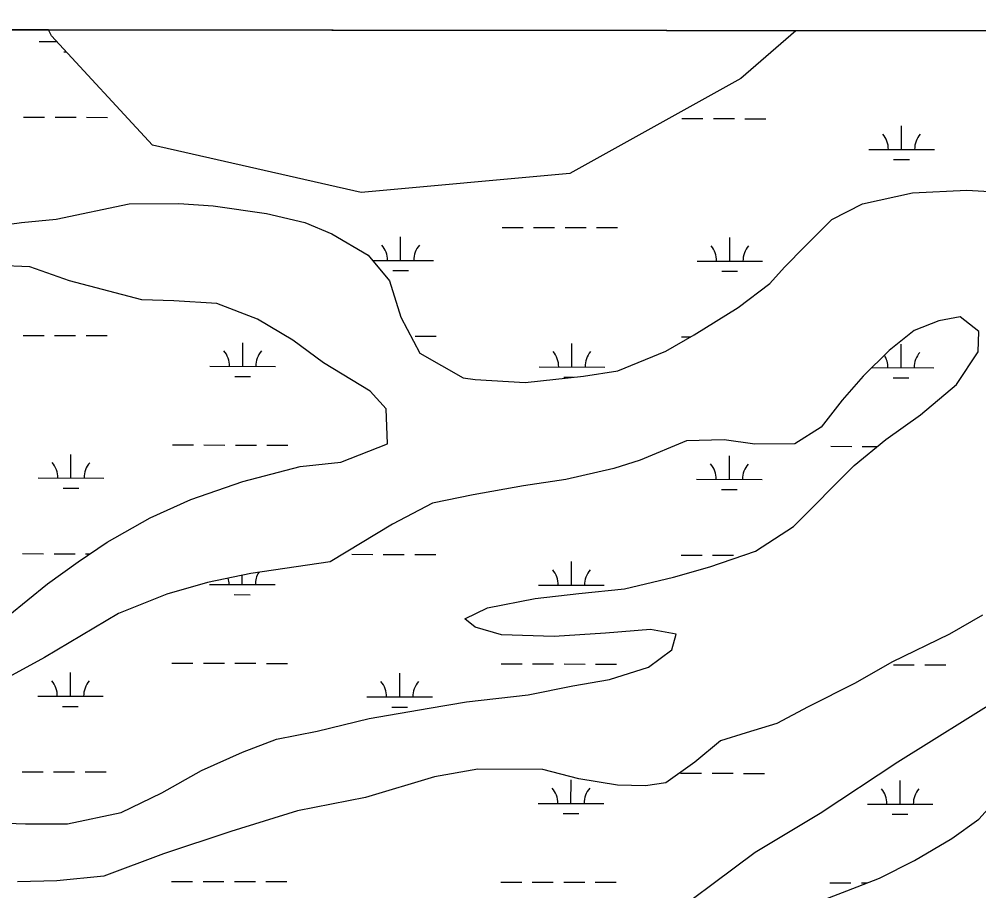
# Model space of a CAD drawing. Extents: x 3219052 to 3256913, y 800770 to 826146.
# Drawn here: x 3237197 to 3238661, y 823041 to 824370 of the extents above; entities that cross this region are included whole.
import ezdxf

# ---------------------------------------------------------------- set-up
doc = ezdxf.new("R2010")
doc.units = 0
for name, color, linetype in [('V-GRID-FRAM', 7, 'Continuous'), ('V-SITE-VEGE', 7, 'Continuous'), ('V-TOPO-SHOR', 7, 'Continuous'), ('V-WETL-SWMP', 7, 'Continuous')]:
    doc.layers.add(name, color=color, linetype=linetype)

msp = doc.modelspace()

# ---------------------------------------------------------------- linework, layer by layer
at = {"layer": 'V-GRID-FRAM'}
msp.add_lwpolyline([(3223248.6, 824370.1), (3254658.5, 824333.6), (3254645.2, 806146.9), (3223219.5, 806183.5), (3223248.6, 824370.1)], dxfattribs=at)
at = {"layer": 'V-SITE-VEGE'}
for p, q in [((3239973.2, 824350.7), (3237166.6, 824353.9)), ((3238483.4, 824088.4), (3238559.4, 824105.6)), ((3238559.4, 824105.6), (3238642.4, 824109.5)), ((3238642.4, 824109.5), (3238719.3, 824105.1)), ((3237253.6, 824065.4), (3237365.2, 824088.7)), ((3237365.2, 824088.7), (3237440.8, 824088.9)), ((3237440.8, 824088.9), (3237493.2, 824085.8)), ((3237493.2, 824085.8), (3237574.6, 824074)), ((3238436.6, 824065), (3238483.4, 824088.4)), ((3237574.6, 824074), (3237633.2, 824060.2)), ((3237145.7, 824052.9), (3237201.1, 824060.2)), ((3237201.1, 824060.2), (3237253.6, 824065.4)), ((3237633.2, 824060.2), (3237674, 824042.8)), ((3238395.6, 824024.3), (3238436.6, 824065)), ((3237674, 824042.8), (3237729.7, 824010.4)), ((3238364.1, 823992.1), (3238395.6, 824024.3)), ((3237213.7, 823992.4), (3237071.2, 823998.2)), ((3237729.7, 824010.4), (3237762.2, 823971.1)), ((3237274, 823971.2), (3237213.7, 823992.4)), ((3238341.7, 823967.4), (3238364.1, 823992.1)), ((3237384.6, 823942.4), (3237274, 823971.2)), ((3237762.2, 823971.1), (3237779.4, 823915.7)), ((3238293.7, 823930.8), (3238341.7, 823967.4)), ((3237433.3, 823941), (3237384.6, 823942.4)), ((3237498.6, 823936.7), (3237433.3, 823941)), ((3237560.9, 823912.6), (3237498.6, 823936.7)), ((3238226.3, 823888.8), (3238293.7, 823930.8)), ((3237614.5, 823881), (3237560.9, 823912.6)), ((3237779.4, 823915.7), (3237808.2, 823861.1)), ((3238599.8, 823910.1), (3238562.1, 823895.3)), ((3238632, 823916.6), (3238599.8, 823910.1)), ((3238660.4, 823894.2), (3238632, 823916.6)), ((3238562.1, 823895.3), (3238524, 823864.9)), ((3237661.5, 823846.2), (3237614.5, 823881)), ((3238183.3, 823864.2), (3238226.3, 823888.8)), ((3238659.5, 823862.8), (3238660.4, 823894.2)), ((3237808.2, 823861.1), (3237874.2, 823823.3)), ((3238110.1, 823834.2), (3238183.3, 823864.2)), ((3238524, 823864.9), (3238484.3, 823825.7)), ((3238626.3, 823813.4), (3238659.5, 823862.8)), ((3237732.4, 823803), (3237661.5, 823846.2)), ((3237874.2, 823823.3), (3237892.7, 823820.8)), ((3237969.1, 823816.4), (3238057.6, 823826.1)), ((3238057.6, 823826.1), (3238110.1, 823834.2)), ((3238484.3, 823825.7), (3238452, 823789.1)), ((3237892.7, 823820.8), (3237969.1, 823816.4)), ((3238571.7, 823767.2), (3238626.3, 823813.4)), ((3237757.1, 823776.1), (3237732.4, 823803)), ((3238452, 823789.1), (3238420.4, 823748.3)), ((3237759, 823722.8), (3237757.1, 823776.1)), ((3238518.7, 823729.4), (3238571.7, 823767.2)), ((3238420.4, 823748.3), (3238379.9, 823722.8)), ((3237687.9, 823694.9), (3237759, 823722.8)), ((3238214.7, 823727.3), (3238144, 823697.8)), ((3238272.1, 823728.8), (3238214.7, 823727.3)), ((3238319.2, 823722.5), (3238272.1, 823728.8)), ((3238379.9, 823722.8), (3238319.2, 823722.5)), ((3238470.7, 823689.9), (3238518.7, 823729.4)), ((3237625.9, 823688.1), (3237687.9, 823694.9)), ((3238144, 823697.8), (3238104.3, 823685.1)), ((3237538.3, 823665.6), (3237625.9, 823688.1)), ((3238104.3, 823685.1), (3238031.1, 823668.4)), ((3238377.9, 823596.8), (3238470.7, 823689.9)), ((3237459.3, 823637.7), (3237538.3, 823665.6)), ((3238031.1, 823668.4), (3237966.2, 823658.6)), ((3237966.2, 823658.6), (3237889.8, 823645.2)), ((3237397.3, 823610.2), (3237459.3, 823637.7)), ((3237827.4, 823632.2), (3237766.6, 823600.1)), ((3237889.8, 823645.2), (3237827.4, 823632.2)), ((3237331.5, 823572.8), (3237397.3, 823610.2)), ((3237766.6, 823600.1), (3237671.4, 823543)), ((3238320, 823558.9), (3238377.9, 823596.8)), ((3237287.6, 823542.8), (3237331.5, 823572.8)), ((3238250.5, 823535.2), (3238320, 823558.9)), ((3237240.5, 823509.1), (3237287.6, 823542.8)), ((3237671.4, 823543), (3237550.7, 823525.1)), ((3238195.1, 823519.6), (3238250.5, 823535.2)), ((3237550.7, 823525.1), (3237484.6, 823511.3)), ((3238120.3, 823501.7), (3238195.1, 823519.6)), ((3237180.8, 823460.5), (3237240.5, 823509.1)), ((3237484.6, 823511.3), (3237422.6, 823493.7)), ((3238050.5, 823494.8), (3238120.3, 823501.7)), ((3237422.6, 823493.7), (3237349, 823464.2)), ((3237911.6, 823472.9), (3237984.3, 823487.2)), ((3237984.3, 823487.2), (3238050.5, 823494.8)), ((3237876.9, 823456.1), (3237911.6, 823472.9)), ((3237349, 823464.2), (3237236, 823397.1)), ((3238666.2, 823461.7), (3238615.8, 823432.5)), ((3237892.5, 823443.2), (3237876.9, 823456.1)), ((3237932.6, 823431.5), (3237892.5, 823443.2)), ((3238013.1, 823429.3), (3237932.6, 823431.5)), ((3238091.2, 823434), (3238013.1, 823429.3)), ((3238160.2, 823439.6), (3238091.2, 823434)), ((3238199, 823432.5), (3238160.2, 823439.6)), ((3238192.7, 823408.9), (3238199, 823432.5)), ((3238615.8, 823432.5), (3238528.1, 823389.8)), ((3238157.1, 823382.2), (3238192.7, 823408.9)), ((3237236, 823397.1), (3237131.4, 823340)), ((3238528.1, 823389.8), (3238472.2, 823357.8)), ((3238097.6, 823363.3), (3238157.1, 823382.2)), ((3237973.6, 823340.1), (3238041.4, 823354)), ((3238041.4, 823354), (3238097.6, 823363.3)), ((3238472.2, 823357.8), (3238400.3, 823322)), ((3237879.4, 823329.3), (3237973.6, 823340.1)), ((3237822.4, 823319.9), (3237879.4, 823329.3)), ((3237731, 823304.1), (3237822.4, 823319.9)), ((3238400.3, 823322), (3238352.7, 823296.5)), ((3237651.7, 823284.5), (3237731, 823304.1)), ((3238352.7, 823296.5), (3238306, 823282.2)), ((3237589.7, 823272.6), (3237651.7, 823284.5)), ((3238306, 823282.2), (3238266.7, 823269.9)), ((3237538, 823252.5), (3237589.7, 823272.6)), ((3238266.7, 823269.9), (3238227.4, 823237.4)), ((3237475.5, 823225), (3237538, 823252.5)), ((3238227.4, 823237.4), (3238183.5, 823206.1)), ((3237415.1, 823190.9), (3237475.5, 823225)), ((3237896.9, 823226.8), (3237830.7, 823215)), ((3237996, 823226.5), (3237896.9, 823226.8)), ((3238050.5, 823212.3), (3237996, 823226.5)), ((3238660.4, 823150.7), (3238727.1, 823224.4)), ((3237830.7, 823215), (3237725.7, 823183.5)), ((3238109.5, 823202.6), (3238050.5, 823212.3)), ((3238152.1, 823201.3), (3238109.5, 823202.6)), ((3238183.5, 823206.1), (3238152.1, 823201.3)), ((3237352.7, 823160.5), (3237415.1, 823190.9)), ((3237725.7, 823183.5), (3237621.6, 823163.1)), ((3237271.2, 823143.4), (3237352.7, 823160.5)), ((3237621.6, 823163.1), (3237520.3, 823132)), ((3238619.4, 823121.1), (3238660.4, 823150.7)), ((3237139.9, 823145.4), (3237207.2, 823143.6)), ((3237207.2, 823143.6), (3237271.2, 823143.4)), ((3237520.3, 823132), (3237417.3, 823097.6)), ((3238562.4, 823087.8), (3238619.4, 823121.1)), ((3237417.3, 823097.6), (3237326.4, 823063.5)), ((3238509, 823060.7), (3238562.4, 823087.8)), ((3237326.4, 823063.5), (3237254.9, 823056.7)), ((3237254.9, 823056.7), (3237195, 823055.2)), ((3238459.4, 823041.4), (3238509, 823060.7))]:
    msp.add_line(p, q, dxfattribs=at)
at = {"layer": 'V-TOPO-SHOR'}
msp.add_lwpolyline([(3238801.3, 822712.7), (3238832.1, 822723.9), (3239049.4, 822802.4), (3239227.3, 822900.7), (3239286.7, 822999.3), (3239326.4, 823078.2), (3239326.5, 823157.1), (3239287.2, 823255.9), (3239129.7, 823414.2), (3238991.5, 823434.2), (3238695.2, 823336.1), (3238537.1, 823237.7), (3238418.4, 823159), (3238319.6, 823100), (3238161.4, 822981.9), (3237963.8, 822863.9), (3237667.4, 822726.3), (3237371.1, 822648), (3237114.4, 822609), (3236739.1, 822530.8), (3236521.9, 822491.8), (3236245.4, 822433.2), (3236028.2, 822394.1)], dxfattribs=at)
at = {"layer": 'V-WETL-SWMP'}
for p, q in [((3237242.1, 824353.8), (3237166.6, 824353.9)), ((3237246.6, 824345), (3237242.1, 824353.8)), ((3238381.7, 824352.5), (3238297.7, 824279.7)), ((3239728.9, 824350.9), (3238381.7, 824352.5)), ((3237227.8, 824336.1), (3237254.8, 824336.1)), ((3237400.5, 824178.3), (3237246.6, 824345)), ((3237265.7, 824320.6), (3237269.1, 824320.6)), ((3238297.7, 824279.7), (3238037.2, 824134.9)), ((3237204.1, 824220.8), (3237236.1, 824220.7)), ((3237252.1, 824220.7), (3237284.1, 824220.6)), ((3237300.1, 824220.6), (3237332.1, 824220.5)), ((3238207.9, 824218.6), (3238239.9, 824218.6)), ((3238255.9, 824218.5), (3238287.9, 824218.5)), ((3238303.9, 824218.4), (3238335.9, 824218.4)), ((3238542.7, 824171.5), (3238542.7, 824207.5)), ((3237718.9, 824105.9), (3237400.5, 824178.3)), ((3238492.7, 824171.6), (3238592.7, 824171.4)), ((3238530.6, 824156.1), (3238554.6, 824156.1)), ((3238037.2, 824134.9), (3237718.9, 824105.9)), ((3238483.4, 824088.4), (3238559.4, 824105.6)), ((3238559.4, 824105.6), (3238642.4, 824109.5)), ((3238642.4, 824109.5), (3238719.3, 824105.1)), ((3237253.6, 824065.4), (3237365.2, 824088.7)), ((3237365.2, 824088.7), (3237440.8, 824088.9)), ((3237440.8, 824088.9), (3237493.2, 824085.8)), ((3237493.2, 824085.8), (3237574.6, 824074)), ((3238436.6, 824065), (3238483.4, 824088.4)), ((3237574.6, 824074), (3237633.2, 824060.2)), ((3237145.7, 824052.9), (3237201.1, 824060.2)), ((3237201.1, 824060.2), (3237253.6, 824065.4)), ((3237633.2, 824060.2), (3237674, 824042.8)), ((3238395.6, 824024.3), (3238436.6, 824065)), ((3237674, 824042.8), (3237729.7, 824010.4)), ((3237933.7, 824052.7), (3237965.7, 824052.7)), ((3237981.7, 824052.6), (3238013.7, 824052.6)), ((3238029.7, 824052.5), (3238061.7, 824052.5)), ((3238077.7, 824052.4), (3238109.7, 824052.4)), ((3237779, 824002.3), (3237779, 824038.3)), ((3238280.9, 824001.3), (3238281, 824037.3)), ((3238364.1, 823992.1), (3238395.6, 824024.3)), ((3237213.7, 823992.4), (3237071.2, 823998.2)), ((3237729.7, 824010.4), (3237762.2, 823971.1)), ((3237736.3, 824002.4), (3237829, 824002.2)), ((3238230.9, 824001.4), (3238330.9, 824001.1)), ((3237274, 823971.2), (3237213.7, 823992.4)), ((3237766.9, 823986.9), (3237790.9, 823986.8)), ((3238268.8, 823985.8), (3238292.8, 823985.8)), ((3238341.7, 823967.4), (3238364.1, 823992.1)), ((3237384.6, 823942.4), (3237274, 823971.2)), ((3237762.2, 823971.1), (3237779.4, 823915.7)), ((3238293.7, 823930.8), (3238341.7, 823967.4)), ((3237433.3, 823941), (3237384.6, 823942.4)), ((3237498.6, 823936.7), (3237433.3, 823941)), ((3237560.9, 823912.6), (3237498.6, 823936.7)), ((3238226.3, 823888.8), (3238293.7, 823930.8)), ((3237614.5, 823881), (3237560.9, 823912.6)), ((3237779.4, 823915.7), (3237808.2, 823861.1)), ((3238599.8, 823910.1), (3238562.1, 823895.3)), ((3238632, 823916.6), (3238599.8, 823910.1)), ((3238660.4, 823894.2), (3238632, 823916.6)), ((3238562.1, 823895.3), (3238524, 823864.9)), ((3237203.4, 823888.1), (3237235.4, 823888)), ((3237251.4, 823888), (3237283.4, 823887.9)), ((3237299.4, 823887.9), (3237331.4, 823887.8)), ((3237661.5, 823846.2), (3237614.5, 823881)), ((3237801.3, 823886.8), (3237833.3, 823886.8)), ((3238183.3, 823864.2), (3238226.3, 823888.8)), ((3238207.2, 823886), (3238221.3, 823885.9)), ((3238659.5, 823862.8), (3238660.4, 823894.2)), ((3237538.2, 823840.9), (3237538.2, 823876.9)), ((3238040.1, 823839.9), (3238040.1, 823875.9)), ((3238542, 823838.8), (3238542.1, 823874.8)), ((3237808.2, 823861.1), (3237874.2, 823823.3)), ((3238110.1, 823834.2), (3238183.3, 823864.2)), ((3238524, 823864.9), (3238484.3, 823825.7)), ((3238626.3, 823813.4), (3238659.5, 823862.8)), ((3237488.2, 823841.1), (3237588.2, 823840.8)), ((3237732.4, 823803), (3237661.5, 823846.2)), ((3237990.1, 823840), (3238090.1, 823839.8)), ((3238497.7, 823838.9), (3238592, 823838.7)), ((3237526.1, 823825.5), (3237550.1, 823825.5)), ((3237874.2, 823823.3), (3237892.7, 823820.8)), ((3237969.1, 823816.4), (3238057.6, 823826.1)), ((3238028, 823824.5), (3238042.6, 823824.5)), ((3238057.6, 823826.1), (3238110.1, 823834.2)), ((3238484.3, 823825.7), (3238452, 823789.1)), ((3238529.9, 823823.4), (3238553.9, 823823.4)), ((3237892.7, 823820.8), (3237969.1, 823816.4)), ((3238571.7, 823767.2), (3238626.3, 823813.4)), ((3237757.1, 823776.1), (3237732.4, 823803)), ((3238452, 823789.1), (3238420.4, 823748.3)), ((3237759, 823722.8), (3237757.1, 823776.1)), ((3238518.7, 823729.4), (3238571.7, 823767.2)), ((3238420.4, 823748.3), (3238379.9, 823722.8)), ((3237431.1, 823721.1), (3237463.1, 823721)), ((3237479.1, 823721), (3237511.1, 823720.9)), ((3237527.1, 823720.9), (3237559.1, 823720.8)), ((3237575.1, 823720.8), (3237607.1, 823720.7)), ((3237687.9, 823694.9), (3237759, 823722.8)), ((3238214.7, 823727.3), (3238144, 823697.8)), ((3238272.1, 823728.8), (3238214.7, 823727.3)), ((3238319.2, 823722.5), (3238272.1, 823728.8)), ((3238379.9, 823722.8), (3238319.2, 823722.5)), ((3238470.7, 823689.9), (3238518.7, 823729.4)), ((3237276.4, 823670.7), (3237276.4, 823706.7)), ((3238434.9, 823719), (3238466.9, 823718.9)), ((3238482.9, 823718.9), (3238505.9, 823718.8)), ((3237625.9, 823688.1), (3237687.9, 823694.9)), ((3238144, 823697.8), (3238104.3, 823685.1)), ((3238280.2, 823668.6), (3238280.3, 823704.6)), ((3237538.3, 823665.6), (3237625.9, 823688.1)), ((3238104.3, 823685.1), (3238031.1, 823668.4)), ((3238377.9, 823596.8), (3238470.7, 823689.9)), ((3237226.4, 823670.8), (3237326.4, 823670.6)), ((3237459.3, 823637.7), (3237538.3, 823665.6)), ((3238031.1, 823668.4), (3237966.2, 823658.6)), ((3238230.2, 823668.7), (3238330.2, 823668.5)), ((3237264.3, 823655.3), (3237288.3, 823655.2)), ((3237966.2, 823658.6), (3237889.8, 823645.2)), ((3238268.2, 823653.2), (3238292.2, 823653.1)), ((3237397.3, 823610.2), (3237459.3, 823637.7)), ((3237827.4, 823632.2), (3237766.6, 823600.1)), ((3237889.8, 823645.2), (3237827.4, 823632.2)), ((3237331.5, 823572.8), (3237397.3, 823610.2)), ((3237766.6, 823600.1), (3237671.4, 823543)), ((3238320, 823558.9), (3238377.9, 823596.8)), ((3237287.6, 823542.8), (3237331.5, 823572.8)), ((3238250.5, 823535.2), (3238320, 823558.9)), ((3237202.7, 823555.4), (3237234.7, 823555.3)), ((3237250.7, 823555.3), (3237282.7, 823555.2)), ((3237298.7, 823555.2), (3237305.7, 823555.2)), ((3237704.6, 823554.4), (3237736.6, 823554.3)), ((3237752.6, 823554.3), (3237784.6, 823554.2)), ((3237800.6, 823554.2), (3237832.6, 823554.1)), ((3238206.5, 823553.3), (3238238.5, 823553.2)), ((3238254.5, 823553.2), (3238286.5, 823553.1)), ((3238302.5, 823553.1), (3238302.9, 823553.1)), ((3237240.5, 823509.1), (3237287.6, 823542.8)), ((3237671.4, 823543), (3237550.7, 823525.1)), ((3238039.4, 823507.2), (3238039.4, 823543.2)), ((3238195.1, 823519.6), (3238250.5, 823535.2)), ((3237550.7, 823525.1), (3237484.6, 823511.3)), ((3237537.5, 823508.3), (3237537.5, 823522.4)), ((3238120.3, 823501.7), (3238195.1, 823519.6)), ((3237180.8, 823460.5), (3237240.5, 823509.1)), ((3237484.6, 823511.3), (3237422.6, 823493.7)), ((3237487.5, 823508.4), (3237587.5, 823508.2)), ((3237989.4, 823507.3), (3238089.4, 823507.1)), ((3238050.5, 823494.8), (3238120.3, 823501.7)), ((3237422.6, 823493.7), (3237349, 823464.2)), ((3237525.4, 823492.9), (3237549.4, 823492.8)), ((3237911.6, 823472.9), (3237984.3, 823487.2)), ((3237984.3, 823487.2), (3238050.5, 823494.8)), ((3237876.9, 823456.1), (3237911.6, 823472.9)), ((3237349, 823464.2), (3237236, 823397.1)), ((3238666.2, 823461.7), (3238615.8, 823432.5)), ((3237892.5, 823443.2), (3237876.9, 823456.1)), ((3237932.6, 823431.5), (3237892.5, 823443.2)), ((3238013.1, 823429.3), (3237932.6, 823431.5)), ((3238091.2, 823434), (3238013.1, 823429.3)), ((3238160.2, 823439.6), (3238091.2, 823434)), ((3238199, 823432.5), (3238160.2, 823439.6)), ((3238192.7, 823408.9), (3238199, 823432.5)), ((3238615.8, 823432.5), (3238528.1, 823389.8)), ((3238157.1, 823382.2), (3238192.7, 823408.9)), ((3237236, 823397.1), (3237131.4, 823340)), ((3237430.4, 823388.4), (3237462.4, 823388.4)), ((3237478.4, 823388.3), (3237510.4, 823388.3)), ((3237526.4, 823388.2), (3237558.4, 823388.2)), ((3237574.4, 823388.1), (3237606.4, 823388.1)), ((3237932.3, 823387.4), (3237964.3, 823387.3)), ((3237980.3, 823387.3), (3238012.3, 823387.2)), ((3238028.3, 823387.2), (3238060.3, 823387.1)), ((3238076.3, 823387.1), (3238108.3, 823387)), ((3238528.1, 823389.8), (3238472.2, 823357.8)), ((3238530.2, 823386.1), (3238562.2, 823386.1)), ((3238578.2, 823386), (3238610.2, 823386)), ((3237275.7, 823338), (3237275.7, 823374)), ((3237777.6, 823337), (3237777.7, 823373)), ((3238097.6, 823363.3), (3238157.1, 823382.2)), ((3237973.6, 823340.1), (3238041.4, 823354)), ((3238041.4, 823354), (3238097.6, 823363.3)), ((3238472.2, 823357.8), (3238400.3, 823322)), ((3237879.4, 823329.3), (3237973.6, 823340.1)), ((3237225.7, 823338.1), (3237325.7, 823337.9)), ((3237727.6, 823337.1), (3237827.6, 823336.9)), ((3237822.4, 823319.9), (3237879.4, 823329.3)), ((3237263.6, 823322.6), (3237287.6, 823322.6)), ((3237731, 823304.1), (3237822.4, 823319.9)), ((3237765.5, 823321.5), (3237789.5, 823321.5)), ((3238400.3, 823322), (3238352.7, 823296.5)), ((3237651.7, 823284.5), (3237731, 823304.1)), ((3238352.7, 823296.5), (3238306, 823282.2)), ((3237589.7, 823272.6), (3237651.7, 823284.5)), ((3238306, 823282.2), (3238266.7, 823269.9)), ((3237538, 823252.5), (3237589.7, 823272.6)), ((3238266.7, 823269.9), (3238227.4, 823237.4)), ((3237475.5, 823225), (3237538, 823252.5)), ((3238227.4, 823237.4), (3238183.5, 823206.1)), ((3237202, 823222.7), (3237234, 823222.7)), ((3237250, 823222.6), (3237282, 823222.6)), ((3237298, 823222.5), (3237330, 823222.5)), ((3237415.1, 823190.9), (3237475.5, 823225)), ((3237896.9, 823226.8), (3237830.7, 823215)), ((3237996, 823226.5), (3237896.9, 823226.8)), ((3238050.5, 823212.3), (3237996, 823226.5)), ((3238660.4, 823150.7), (3238727.1, 823224.4)), ((3237830.7, 823215), (3237725.7, 823183.5)), ((3238038.7, 823174.5), (3238038.8, 823210.5)), ((3238109.5, 823202.6), (3238050.5, 823212.3)), ((3238205.8, 823220.6), (3238237.8, 823220.6)), ((3238253.8, 823220.5), (3238285.8, 823220.5)), ((3238301.8, 823220.4), (3238333.8, 823220.4)), ((3238540.6, 823173.5), (3238540.7, 823209.5)), ((3238152.1, 823201.3), (3238109.5, 823202.6)), ((3238183.5, 823206.1), (3238152.1, 823201.3)), ((3237352.7, 823160.5), (3237415.1, 823190.9)), ((3237725.7, 823183.5), (3237621.6, 823163.1)), ((3237988.7, 823174.7), (3238088.7, 823174.4)), ((3238490.6, 823173.6), (3238590.6, 823173.4)), ((3237271.2, 823143.4), (3237352.7, 823160.5)), ((3237621.6, 823163.1), (3237520.3, 823132)), ((3238026.6, 823159.1), (3238050.6, 823159.1)), ((3238528.5, 823158.1), (3238552.5, 823158)), ((3238619.4, 823121.1), (3238660.4, 823150.7)), ((3237139.9, 823145.4), (3237207.2, 823143.6)), ((3237207.2, 823143.6), (3237271.2, 823143.4)), ((3237520.3, 823132), (3237417.3, 823097.6)), ((3238562.4, 823087.8), (3238619.4, 823121.1)), ((3237417.3, 823097.6), (3237326.4, 823063.5)), ((3238509, 823060.7), (3238562.4, 823087.8)), ((3237326.4, 823063.5), (3237254.9, 823056.7)), ((3237254.9, 823056.7), (3237195, 823055.2)), ((3237429.7, 823055.8), (3237461.7, 823055.7)), ((3237477.7, 823055.7), (3237509.7, 823055.6)), ((3237525.7, 823055.6), (3237557.7, 823055.5)), ((3237573.7, 823055.4), (3237605.7, 823055.4)), ((3237931.6, 823054.7), (3237963.6, 823054.6)), ((3237979.6, 823054.6), (3238011.6, 823054.5)), ((3238027.6, 823054.5), (3238059.6, 823054.4)), ((3238075.6, 823054.4), (3238107.6, 823054.3)), ((3238433.5, 823053.6), (3238465.5, 823053.6)), ((3238459.4, 823041.4), (3238509, 823060.7)), ((3238481.5, 823053.5), (3238490.6, 823053.5)), ((3238393.2, 823016), (3238459.4, 823041.4))]:
    msp.add_line(p, q, dxfattribs=at)
for centre, start, end in [((3238487.4, 824172.1), 359.1081, 40.6518), ((3238597.9, 824171.9), 139.1081, 180.6517), ((3237723.7, 824002.9), 359.1081, 40.6518), ((3237834.2, 824002.7), 139.1081, 180.6517), ((3238225.6, 824001.8), 359.1081, 40.6518), ((3238336.1, 824001.6), 139.1081, 180.6517), ((3237482.9, 823841.5), 359.1081, 40.6518), ((3237593.4, 823841.3), 139.1081, 180.6517), ((3237984.8, 823840.5), 359.1081, 40.6518), ((3238095.3, 823840.3), 139.1081, 180.6517), ((3238486.7, 823839.4), 359.1081, 31.3542), ((3238597.2, 823839.2), 139.1081, 180.6517), ((3237221.1, 823671.3), 359.1081, 40.6518), ((3237331.6, 823671), 139.1081, 180.6517), ((3238224.9, 823669.2), 359.1081, 40.6518), ((3238335.4, 823668.9), 139.1081, 180.6517), ((3237984.1, 823507.8), 359.1081, 40.6518), ((3238094.6, 823507.6), 139.1081, 180.6517), ((3237482.2, 823508.9), 359.1081, 14.8943), ((3237592.7, 823508.6), 148.7996, 180.6517), ((3237220.4, 823338.6), 359.1081, 40.6518), ((3237330.9, 823338.4), 139.1081, 180.6517), ((3237722.3, 823337.5), 359.1081, 40.6518), ((3237832.8, 823337.3), 139.1081, 180.6517), ((3237983.4, 823175.1), 359.1081, 40.6518), ((3238093.9, 823174.9), 139.1081, 180.6517), ((3238485.3, 823174.1), 359.1081, 40.6518), ((3238595.8, 823173.9), 139.1081, 180.6517)]:
    msp.add_arc(centre, 35.2, start, end, dxfattribs=at)

doc.saveas('drawing.dxf')
